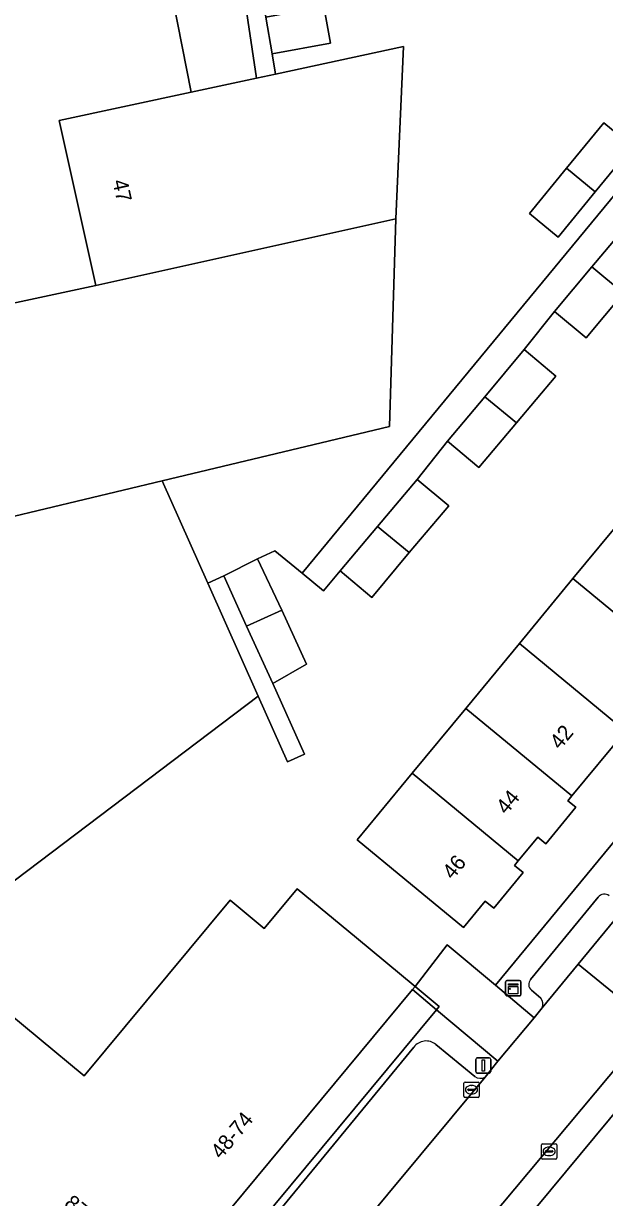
# Model space of a CAD drawing. Extents: x 162073 to 163043, y 381818 to 382561.
# Drawn here: x 162261.7 to 162299.9, y 382069.6 to 382146.7 of the extents above; entities that cross this region are included whole.
import ezdxf

# ---------------------------------------------------------------- set-up
doc = ezdxf.new("R2010")
doc.units = 0
for name, color, linetype in [('IMGEO_Erf', 7, 'Continuous'), ('IMGEO_Hek', 7, 'Continuous'), ('IMGEO_Kast', 7, 'Continuous'), ('IMGEO_Kolk', 7, 'Continuous'), ('IMGEO_Lichtmast', 7, 'Continuous'), ('IMGEO_Pand', 7, 'Continuous'), ('IMGEO_Pand_nummerreeks', 7, 'Continuous'), ('IMGEO_Parkeervlak_open', 7, 'Continuous'), ('IMGEO_Rijbaan_lokaal_open', 7, 'Continuous'), ('IMGEO_Voetpad_open', 7, 'Continuous')]:
    doc.layers.add(name, color=color, linetype=linetype)

msp = doc.modelspace()

# ---------------------------------------------------------------- linework, layer by layer
at = {"layer": 'IMGEO_Erf'}
for points in [[(162281.921, 382172.79), (162274.181, 382170.505), (162277.634, 382147.099), (162281.436, 382147.787), (162281.87, 382145.389), (162278.034, 382144.695), (162278.256, 382143.362), (162286.673, 382145.169), (162286.151, 382133.858), (162285.743, 382120.214), (162270.814, 382116.639), (162273.811, 382109.919), (162274.855, 382110.397), (162277.07, 382111.511), (162278.212, 382112.054), (162280.011, 382110.569), (162306.275, 382142.38), (162304.387, 382143.929), (162306.947, 382147.046), (162309.46, 382150.106)], [(162238.909, 382148.867), (162238.815, 382145.272), (162242.369, 382145.178), (162242.285, 382142.001), (162242.205, 382138.94), (162238.651, 382139.03), (162238.541, 382134.851), (162238.531, 382134.472), (162238.357, 382127.847), (162240.742, 382125.127), (162249.896, 382125.928), (162266.45, 382129.481), (162264.043, 382140.311), (162272.715, 382142.172), (162270.951, 382151.182)], [(162259.761, 382082.472), (162265.684, 382077.553), (162275.272, 382089.101), (162277.519, 382087.235), (162279.691, 382089.852), (162283.582, 382086.621), (162287.429, 382083.427), (162289.522, 382086.167), (162292.703, 382083.506), (162344.282, 382145.986)], [(162301.116, 382128.968), (162298.648, 382126.032), (162296.579, 382127.771), (162294.596, 382125.258), (162296.665, 382123.519), (162294.081, 382120.446), (162291.613, 382117.51), (162289.544, 382119.249), (162287.561, 382116.737), (162289.63, 382114.998), (162287.046, 382111.924), (162284.578, 382108.989), (162282.509, 382110.728), (162281.406, 382109.416), (162280.011, 382110.569), (162278.212, 382112.054), (162277.07, 382111.511), (162278.666, 382108.155), (162280.293, 382104.602), (162278.085, 382103.338), (162280.158, 382098.69), (162279.042, 382098.192), (162277.125, 382102.489), (162257.93, 382087.985)], [(162301.237, 382100.205), (162297.719, 382095.944), (162297.461, 382095.631), (162297.985, 382095.199), (162296.013, 382092.81), (162295.485, 382093.246), (162294.197, 382091.687), (162293.944, 382091.38), (162294.517, 382090.906), (162292.593, 382088.576), (162292.035, 382089.038), (162290.596, 382087.295), (162286.74, 382090.478), (162283.621, 382093.052), (162287.239, 382097.435), (162290.757, 382101.696), (162294.273, 382105.956), (162297.791, 382110.217), (162301.308, 382114.477)]]:
    msp.add_lwpolyline(points, dxfattribs=at)
msp.add_lwpolyline([(162299.807, 382140.146), (162301.697, 382138.61), (162299.257, 382135.631), (162296.818, 382132.653), (162294.928, 382134.192), (162297.368, 382137.17)], close=True, dxfattribs=at)
at = {"layer": 'IMGEO_Hek'}
for points in [[(162277.07, 382111.511), (162278.212, 382112.054), (162280.011, 382110.569)], [(162278.085, 382103.338), (162280.158, 382098.69)]]:
    msp.add_lwpolyline(points, dxfattribs=at)
at = {"layer": 'IMGEO_Kast'}
for p, q in [((162293.369, 382082.889), (162293.369, 382083.73)), ((162293.369, 382083.73), (162293.369, 382082.889)), ((162293.444, 382083.814), (162294.285, 382083.814)), ((162294.285, 382083.814), (162293.444, 382083.814)), ((162294.369, 382083.739), (162294.369, 382082.898)), ((162294.369, 382082.898), (162294.369, 382083.739)), ((162294.294, 382082.814), (162293.453, 382082.814)), ((162293.453, 382082.814), (162294.294, 382082.814))]:
    msp.add_line(p, q, dxfattribs=at)
for points in [[(162293.564, 382083.604), (162294.164, 382083.604), (162294.164, 382083.519), (162293.564, 382083.519), (162293.564, 382083.604)], [(162293.564, 382083.429), (162294.164, 382083.429), (162294.164, 382082.94), (162293.564, 382082.94), (162293.564, 382083.429)]]:
    msp.add_lwpolyline(points, dxfattribs=at)
msp.add_circle((162293.648, 382083.278), 0.0377, dxfattribs=at)
for centre, start, end in [((162293.447, 382083.736), 92.4484, 184.28452), ((162293.447, 382083.736), 92.4484, 184.28452), ((162294.291, 382083.736), 2.4484, 94.28452), ((162294.291, 382083.736), 2.4484, 94.28452), ((162293.447, 382082.892), 182.4484, 274.28452), ((162293.447, 382082.892), 182.4484, 274.28452), ((162294.291, 382082.892), 272.4484, 4.28452), ((162294.291, 382082.892), 272.4484, 4.28452)]:
    msp.add_arc(centre, 0.0779, start, end, dxfattribs=at)
at = {"layer": 'IMGEO_Kolk'}
for p, q in [((162290.705, 382077.148), (162291.557, 382077.148)), ((162290.63, 382076.222), (162290.63, 382077.074)), ((162290.889, 382076.642), (162290.889, 382076.654)), ((162291.327, 382076.605), (162290.929, 382076.605)), ((162290.932, 382076.691), (162291.33, 382076.691)), ((162291.141, 382076.368), (162291.116, 382076.368)), ((162291.118, 382076.928), (162291.143, 382076.928)), ((162291.373, 382076.654), (162291.373, 382076.642)), ((162291.631, 382077.074), (162291.631, 382076.222)), ((162291.557, 382076.148), (162290.705, 382076.148)), ((162295.724, 382072.172), (162295.724, 382073.024)), ((162295.799, 382073.098), (162296.651, 382073.098)), ((162295.983, 382072.592), (162295.983, 382072.604)), ((162296.421, 382072.555), (162296.023, 382072.555)), ((162296.026, 382072.641), (162296.424, 382072.641)), ((162296.212, 382072.878), (162296.237, 382072.878)), ((162296.467, 382072.604), (162296.467, 382072.592)), ((162296.725, 382073.024), (162296.725, 382072.172)), ((162296.651, 382072.098), (162295.799, 382072.098)), ((162296.235, 382072.318), (162296.21, 382072.318))]:
    msp.add_line(p, q, dxfattribs=at)
for points in [[(162290.705, 382077.148), (162291.557, 382077.148)], [(162290.63, 382076.222), (162290.63, 382077.074)], [(162291.631, 382077.074), (162291.631, 382076.222)], [(162291.557, 382076.148), (162290.705, 382076.148)], [(162295.724, 382072.172), (162295.724, 382073.024)], [(162295.799, 382073.098), (162296.651, 382073.098)], [(162296.725, 382073.024), (162296.725, 382072.172)], [(162296.651, 382072.098), (162295.799, 382072.098)]]:
    msp.add_lwpolyline(points, dxfattribs=at)
for centre, radius, start, end in [((162290.707, 382077.072), 0.0765, 91.55205, 178.44795), ((162290.707, 382077.072), 0.0765, 91.55205, 178.44795), ((162291.555, 382077.072), 0.0765, 1.55205, 88.44795), ((162291.555, 382077.072), 0.0765, 1.55205, 88.44795), ((162290.929, 382076.651), 0.0403, 85.87752, 175.75265), ((162290.926, 382076.641), 0.0366, 178.93798, 274.71019), ((162291.33, 382076.648), 0.043, 264.86636, 352.45326), ((162291.334, 382076.653), 0.0386, 1.73085, 96.63898), ((162290.707, 382076.224), 0.0765, 181.55205, 268.44795), ((162290.707, 382076.224), 0.0765, 181.55205, 268.44795), ((162291.555, 382076.224), 0.0765, 271.55205, 358.44795), ((162291.555, 382076.224), 0.0765, 271.55205, 358.44795), ((162295.801, 382073.022), 0.0765, 91.55205, 178.44795), ((162295.801, 382073.022), 0.0765, 91.55205, 178.44795), ((162296.023, 382072.601), 0.0403, 85.87752, 175.75265), ((162296.02, 382072.591), 0.0366, 178.93798, 274.71019), ((162296.424, 382072.598), 0.043, 264.86636, 352.45326), ((162296.428, 382072.603), 0.0386, 1.73085, 96.63898), ((162296.649, 382073.022), 0.0765, 1.55205, 88.44795), ((162296.649, 382073.022), 0.0765, 1.55205, 88.44795), ((162295.801, 382072.174), 0.0765, 181.55205, 268.44795), ((162295.801, 382072.174), 0.0765, 181.55205, 268.44795), ((162296.649, 382072.174), 0.0765, 271.55205, 358.44795), ((162296.649, 382072.174), 0.0765, 271.55205, 358.44795)]:
    msp.add_arc(centre, radius, start, end, dxfattribs=at)
for centre, major_axis, ratio, start_param, end_param in [((162291.117, 382076.648), (-0.387, 0.002), 0.722429, 4.712389, 7.853982), ((162291.142, 382076.648), (-0.39, 0.002), 0.717154, 1.570796, 4.712389), ((162296.211, 382072.598), (-0.387, 0.002), 0.722429, 4.712389, 7.853982), ((162296.236, 382072.598), (-0.39, 0.002), 0.717154, 1.570796, 4.712389)]:
    msp.add_ellipse(centre, major_axis=major_axis, ratio=ratio, start_param=start_param, end_param=end_param, dxfattribs=at)
at = {"layer": 'IMGEO_Lichtmast'}
for p, q in [((162291.503, 382078.744), (162292.293, 382078.744)), ((162292.293, 382078.744), (162291.503, 382078.744)), ((162291.403, 382077.844), (162291.403, 382078.644)), ((162291.403, 382078.644), (162291.403, 382077.844)), ((162292.393, 382078.644), (162292.393, 382077.844)), ((162292.393, 382077.844), (162292.393, 382078.644)), ((162292.293, 382077.744), (162291.503, 382077.744)), ((162291.503, 382077.744), (162292.293, 382077.744))]:
    msp.add_line(p, q, dxfattribs=at)
msp.add_lwpolyline([(162291.823, 382078.619), (162291.973, 382078.619), (162291.973, 382077.869), (162291.823, 382077.869), (162291.823, 382078.619)], dxfattribs=at)
for centre, start, end in [((162291.503, 382078.644), 90, 180), ((162291.503, 382078.644), 90, 180), ((162292.293, 382078.644), 0, 90), ((162292.293, 382078.644), 360, 90), ((162291.503, 382077.844), 180, 270), ((162291.503, 382077.844), 180, 270), ((162292.293, 382077.844), 270, 0), ((162292.293, 382077.844), 270, 0)]:
    msp.add_arc(centre, 0.1, start, end, dxfattribs=at)
at = {"layer": 'IMGEO_Pand'}
for points in [[(162275.643, 382152.187), (162270.951, 382151.182), (162272.715, 382142.172), (162277.013, 382143.095)], [(162278.034, 382144.695), (162281.87, 382145.389), (162281.436, 382147.787), (162277.634, 382147.099)], [(162286.673, 382145.169), (162278.256, 382143.362), (162277.013, 382143.095), (162272.715, 382142.172), (162264.043, 382140.311), (162266.45, 382129.481), (162286.151, 382133.858)], [(162299.257, 382135.631), (162301.697, 382138.61), (162299.807, 382140.146), (162297.368, 382137.17)], [(162299.257, 382135.631), (162297.368, 382137.17), (162294.928, 382134.192), (162296.818, 382132.653)], [(162266.45, 382129.481), (162249.896, 382125.928), (162252.869, 382112.342), (162270.814, 382116.639), (162285.743, 382120.214), (162286.151, 382133.858)], [(162299.032, 382130.689), (162301.116, 382128.968), (162303.7, 382132.041), (162301.631, 382133.78)], [(162299.032, 382130.689), (162296.579, 382127.771), (162298.648, 382126.032), (162301.116, 382128.968)], [(162294.081, 382120.446), (162296.665, 382123.519), (162294.596, 382125.258), (162291.997, 382122.167)], [(162294.081, 382120.446), (162291.997, 382122.167), (162289.544, 382119.249), (162291.613, 382117.51)], [(162277.125, 382102.489), (162273.811, 382109.919), (162270.814, 382116.639), (162252.869, 382112.342), (162251.579, 382112.033), (162247.469, 382111.049), (162251.349, 382097.252), (162247.365, 382094.399), (162240.231, 382085.231), (162243.466, 382082.713), (162247.205, 382079.804), (162247.395, 382079.656), (162247.559, 382079.529), (162258.159, 382087.795), (162257.93, 382087.985)], [(162284.962, 382113.646), (162287.046, 382111.924), (162289.63, 382114.998), (162287.561, 382116.737)], [(162308.244, 382108.748), (162301.308, 382114.477), (162297.791, 382110.217), (162304.754, 382104.466), (162306.053, 382106.039), (162306.577, 382105.606), (162308.528, 382107.969), (162307.977, 382108.424)], [(162284.962, 382113.646), (162282.509, 382110.728), (162284.578, 382108.989), (162287.046, 382111.924)], [(162278.666, 382108.155), (162277.07, 382111.511), (162274.855, 382110.397), (162276.363, 382107.101)], [(162294.273, 382105.956), (162301.237, 382100.205), (162304.754, 382104.466), (162297.791, 382110.217)], [(162278.666, 382108.155), (162276.363, 382107.101), (162278.085, 382103.338), (162280.293, 382104.602)], [(162294.273, 382105.956), (162290.757, 382101.696), (162297.719, 382095.944), (162301.237, 382100.205)], [(162297.719, 382095.944), (162290.757, 382101.696), (162287.239, 382097.435), (162294.197, 382091.687), (162295.485, 382093.246), (162296.013, 382092.81), (162297.985, 382095.199), (162297.461, 382095.631)], [(162294.197, 382091.687), (162287.239, 382097.435), (162283.621, 382093.052), (162286.74, 382090.478), (162290.596, 382087.295), (162292.035, 382089.038), (162292.593, 382088.576), (162294.517, 382090.906), (162293.944, 382091.38)], [(162287.263, 382083.228), (162287.429, 382083.427), (162283.582, 382086.621), (162279.691, 382089.852), (162277.519, 382087.235), (162275.272, 382089.101), (162265.684, 382077.553), (162259.761, 382082.472), (162258.471, 382080.977), (162258.5, 382080.953), (162254.188, 382075.761), (162258.128, 382072.491), (162257.354, 382071.559), (162269.325, 382061.62)]]:
    msp.add_lwpolyline(points, close=True, dxfattribs=at)
at = {"layer": 'IMGEO_Parkeervlak_open'}
for points in [[(162299.447, 382089.292), (162295.007, 382083.893)], [(162295.77, 382082.027), (162298.137, 382084.902), (162301.212, 382088.637), (162301.424, 382088.884)], [(162295.068, 382083.178), (162295.683, 382082.657)], [(162302.72, 382080.595), (162291.389, 382067.054), (162280.133, 382053.209)], [(162291.349, 382077.514), (162288.792, 382079.627)], [(162287.336, 382079.444), (162274.242, 382063.537)], [(162277.076, 382059.503), (162292.02, 382077.479)], [(162283.602, 382054.641), (162285.856, 382057.451), (162302.108, 382077.033)]]:
    msp.add_lwpolyline(points, dxfattribs=at)
for centre, radius, start, end in [((162299.858, 382088.974), 0.52, 52.18669, 142.33374), ((162295.377, 382083.564), 0.495, 138.39252, 231.3602), ((162295.26, 382082.278), 0.568, 333.81241, 41.91268), ((162288.153, 382078.824), 1.026, 51.49206, 142.83545), ((162291.712, 382078.031), 0.632, 234.91271, 299.1155)]:
    msp.add_arc(centre, radius, start, end, dxfattribs=at)
at = {"layer": 'IMGEO_Rijbaan_lokaal_open'}
for points in [[(162301.212, 382088.637), (162298.137, 382084.902), (162302.984, 382080.943), (162306.099, 382084.687)], [(162291.389, 382067.054), (162302.72, 382080.595), (162302.984, 382080.943), (162298.137, 382084.902), (162295.77, 382082.027), (162295.253, 382081.373), (162292.854, 382078.519), (162292.02, 382077.479), (162277.076, 382059.503), (162274.715, 382056.606), (162278.563, 382051.21), (162280.019, 382053.069), (162280.133, 382053.209)]]:
    msp.add_lwpolyline(points, close=True, dxfattribs=at)
at = {"layer": 'IMGEO_Voetpad_open'}
for points in [[(162394.607, 382201.927), (162394.242, 382202.176), (162396.436, 382204.943), (162393.848, 382205.919), (162392.258, 382204.023), (162391.119, 382202.632), (162387.853, 382198.764), (162374.601, 382182.711), (162373.579, 382181.474), (162345.338, 382147.264), (162344.282, 382145.986), (162292.703, 382083.506), (162295.253, 382081.373), (162295.77, 382082.027)], [(162306.275, 382142.38), (162280.011, 382110.569), (162281.406, 382109.416), (162282.509, 382110.728), (162284.962, 382113.646), (162287.561, 382116.737), (162289.544, 382119.249), (162291.997, 382122.167), (162294.596, 382125.258), (162296.579, 382127.771), (162299.032, 382130.689), (162301.631, 382133.78)], [(162295.007, 382083.893), (162299.447, 382089.292)], [(162295.683, 382082.657), (162295.068, 382083.178)], [(162292.02, 382077.479), (162292.854, 382078.519), (162288.836, 382081.903), (162269.629, 382058.768), (162274.715, 382056.606), (162277.076, 382059.503)], [(162288.792, 382079.627), (162291.349, 382077.514)], [(162274.242, 382063.537), (162287.336, 382079.444)], [(162302.108, 382077.033), (162285.856, 382057.451), (162283.602, 382054.641)]]:
    msp.add_lwpolyline(points, dxfattribs=at)
for points in [[(162274.181, 382170.505), (162273.065, 382170.176), (162274.421, 382160.767), (162275.742, 382152.202), (162275.643, 382152.187), (162277.013, 382143.095), (162278.256, 382143.362), (162278.034, 382144.695), (162277.634, 382147.099)], [(162274.855, 382110.397), (162273.811, 382109.919), (162277.125, 382102.489), (162279.042, 382098.192), (162280.158, 382098.69), (162278.085, 382103.338), (162276.363, 382107.101)], [(162288.836, 382081.903), (162292.854, 382078.519), (162295.253, 382081.373), (162292.703, 382083.506), (162289.522, 382086.167), (162287.429, 382083.427), (162289.011, 382082.114)], [(162289.011, 382082.114), (162287.429, 382083.427), (162287.263, 382083.228), (162288.836, 382081.903)], [(162252.136, 382073.29), (162269.629, 382058.768), (162288.836, 382081.903), (162287.263, 382083.228), (162269.325, 382061.62), (162257.354, 382071.559), (162253.415, 382074.83), (162252.731, 382074.006)]]:
    msp.add_lwpolyline(points, close=True, dxfattribs=at)
for centre, radius, start, end in [((162299.858, 382088.974), 0.52, 52.18669, 142.33374), ((162295.377, 382083.564), 0.495, 138.39252, 231.3602), ((162295.26, 382082.278), 0.568, 333.81241, 41.91268), ((162288.153, 382078.824), 1.026, 51.49206, 142.83545), ((162291.712, 382078.031), 0.632, 234.91271, 299.1155)]:
    msp.add_arc(centre, radius, start, end, dxfattribs=at)

# ---------------------------------------------------------------- texts
at = {"layer": 'IMGEO_Pand_nummerreeks'}
for s, rotation, p in [('47', 282.64497, (162267.544, 382136.322)), ('42', 50.44753, (162296.94, 382098.933)), ('44', 50.44753, (162293.416, 382094.667)), ('46', 50.44753, (162289.89, 382090.397)), ('48-74', 50.29424, (162274.678, 382072.035)), ('87', 320.29975, (162264.313, 382069.057))]:
    msp.add_text(s, height=1, rotation=rotation, dxfattribs=at).set_placement(p)

doc.saveas('drawing.dxf')
